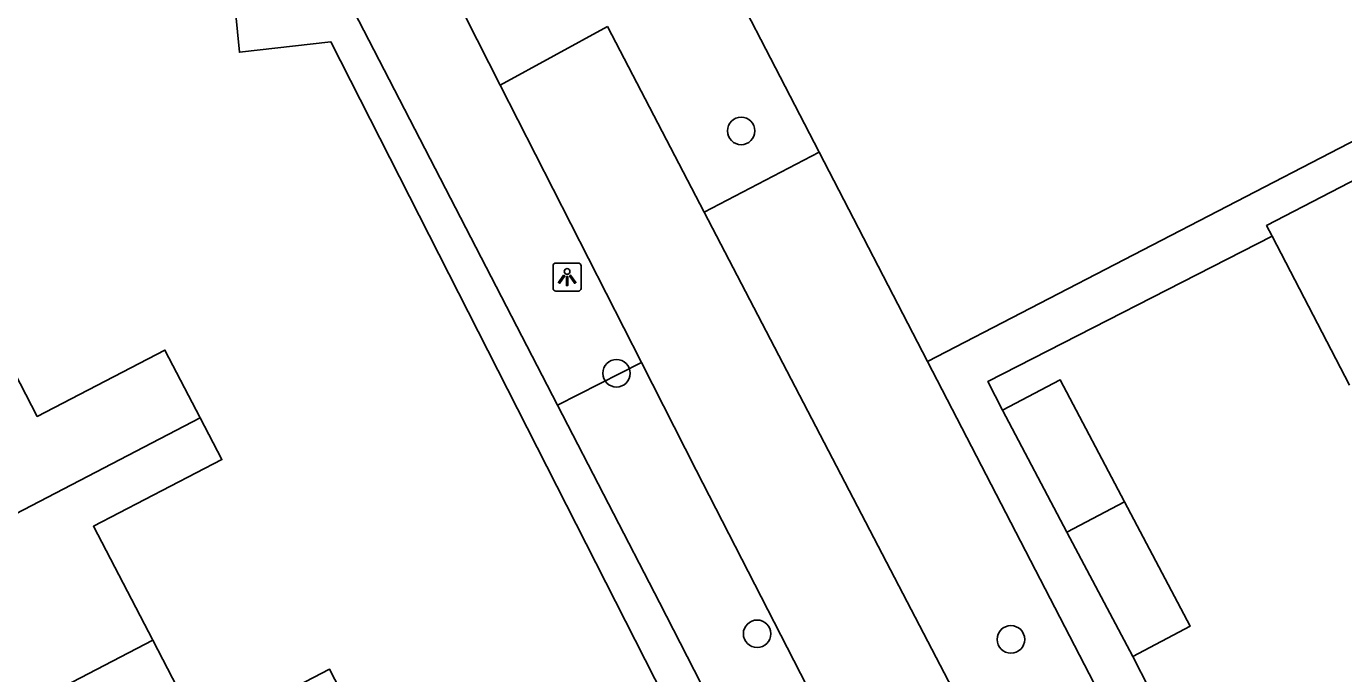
# Model space of a CAD drawing. Extents: x 158461 to 159795, y 387220 to 388672.
# Drawn here: x 159101.4 to 159148.3, y 387861.34 to 387884.38 of the extents above; entities that cross this region are included whole.
import ezdxf

# ---------------------------------------------------------------- set-up
doc = ezdxf.new("R2010")
doc.units = 0
for name, color, linetype in [('IMGEO_Boom', 7, 'Continuous'), ('IMGEO_Fietspad_gesloten', 7, 'Continuous'), ('IMGEO_Groenvoorziening', 7, 'Continuous'), ('IMGEO_Lichtpunt', 7, 'Continuous'), ('IMGEO_Pand', 7, 'Continuous'), ('IMGEO_Rijbaan_lokaal_open', 7, 'Continuous'), ('IMGEO_Voetpad_open', 7, 'Continuous')]:
    doc.layers.add(name, color=color, linetype=linetype)

msp = doc.modelspace()

# ---------------------------------------------------------------- linework, layer by layer
at = {"layer": 'IMGEO_Boom'}
for centre in [(159126.849, 387880.656), (159122.413, 387872.028), (159127.418, 387862.756), (159136.455, 387862.556)]:
    msp.add_circle(centre, 0.489, dxfattribs=at)
at = {"layer": 'IMGEO_Fietspad_gesloten'}
for points in [[(159118.274, 387882.287), (159117.047, 387884.698)], [(159122.088, 387884.38), (159118.274, 387882.287)], [(159125.534, 387877.765), (159122.088, 387884.38)], [(159118.274, 387882.287), (159123.298, 387872.418)], [(159141.306, 387847.487), (159125.534, 387877.765)], [(159123.298, 387872.418), (159125.25, 387868.582), (159138.689, 387842.381), (159140.744, 387838.345)]]:
    msp.add_lwpolyline(points, dxfattribs=at)
at = {"layer": 'IMGEO_Groenvoorziening'}
for points in [[(159125.128, 387888.603), (159129.63, 387879.899)], [(159129.63, 387879.899), (159125.534, 387877.765)], [(159133.482, 387872.453), (159129.63, 387879.899)], [(159120.312, 387870.891), (159123.298, 387872.418)]]:
    msp.add_lwpolyline(points, dxfattribs=at)
at = {"layer": 'IMGEO_Lichtpunt'}
for p, q in [((159120.155, 387875.856), (159120.155, 387875.049)), ((159120.155, 387875.856), (159120.155, 387875.049)), ((159121.057, 387875.951), (159120.249, 387875.951)), ((159121.057, 387875.951), (159120.249, 387875.951)), ((159121.151, 387875.049), (159121.151, 387875.856)), ((159121.151, 387875.049), (159121.151, 387875.856)), ((159120.249, 387874.955), (159121.057, 387874.955)), ((159120.249, 387874.955), (159121.057, 387874.955))]:
    msp.add_line(p, q, dxfattribs=at)
for points in [[(159120.529, 387875.52), (159120.568, 387875.492), (159120.38, 387875.23), (159120.342, 387875.257), (159120.529, 387875.52)], [(159120.631, 387875.472), (159120.678, 387875.472), (159120.678, 387875.15), (159120.631, 387875.15), (159120.631, 387875.472)], [(159120.741, 387875.492), (159120.779, 387875.519), (159120.966, 387875.257), (159120.927, 387875.229), (159120.741, 387875.492)]]:
    msp.add_lwpolyline(points, dxfattribs=at)
msp.add_circle((159120.654, 387875.654), 0.0994, dxfattribs=at)
for centre, start, end in [((159120.249, 387875.856), 90, 180), ((159120.249, 387875.856), 90, 180), ((159121.057, 387875.856), 0, 90), ((159121.057, 387875.856), 0, 90), ((159120.249, 387875.049), 180, 270), ((159120.249, 387875.049), 180, 270), ((159121.057, 387875.049), 270, 0), ((159121.057, 387875.049), 270, 360)]:
    msp.add_arc(centre, 0.0946, start, end, dxfattribs=at)
at = {"layer": 'IMGEO_Pand'}
for points in [[(159155.371, 387875.174), (159152.419, 387880.855), (159145.555, 387877.288), (159145.753, 387876.906)], [(159148.507, 387871.607), (159145.753, 387876.906)], [(159100.162, 387873.622), (159101.79, 387870.492), (159106.337, 387872.857), (159107.592, 387870.443)], [(159136.152, 387870.715), (159138.201, 387871.798), (159140.502, 387867.447)], [(159138.445, 387866.378), (159136.152, 387870.715)], [(159096.134, 387864.486), (159107.592, 387870.443)], [(159107.592, 387870.443), (159108.364, 387868.959), (159103.792, 387866.582), (159105.903, 387862.523)], [(159138.445, 387866.378), (159140.502, 387867.447)], [(159140.502, 387867.447), (159142.839, 387863.027), (159140.79, 387861.944)], [(159140.79, 387861.944), (159138.445, 387866.378)], [(159105.903, 387862.523), (159099.017, 387858.943)], [(159105.903, 387862.523), (159107.663, 387859.139), (159112.193, 387861.495), (159113.316, 387859.336)]]:
    msp.add_lwpolyline(points, dxfattribs=at)
at = {"layer": 'IMGEO_Rijbaan_lokaal_open'}
for points in [[(159120.312, 387870.891), (159112.874, 387885.291), (159110.316, 387885.055), (159108.808, 387899.912)], [(159108.764, 387885.763), (159108.986, 387883.456), (159112.244, 387883.827), (159125.179, 387858.399)], [(159140.744, 387838.345), (159137.775, 387836.856), (159123.941, 387863.864), (159120.312, 387870.891)]]:
    msp.add_lwpolyline(points, dxfattribs=at)
at = {"layer": 'IMGEO_Voetpad_open'}
for points in [[(159155.484, 387883.835), (159133.482, 387872.453)], [(159145.753, 387876.906), (159135.631, 387871.734), (159136.152, 387870.715)], [(159133.482, 387872.453), (159145.346, 387849.517)], [(159140.79, 387861.944), (159141.956, 387859.667)]]:
    msp.add_lwpolyline(points, dxfattribs=at)

doc.saveas('drawing.dxf')
